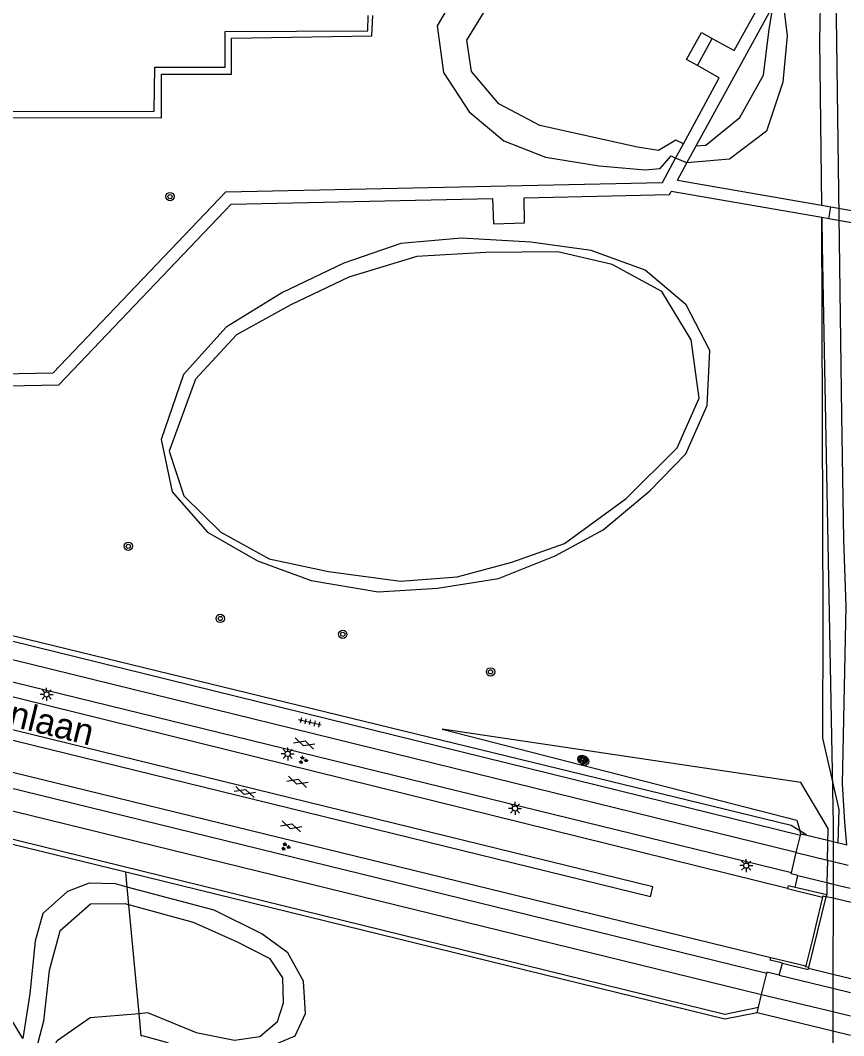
# Model space of a CAD drawing. Extents: x 125000 to 129004, y 397500 to 399008.
# Drawn here: x 127144.7 to 127223.8, y 398143.1 to 398240.6 of the extents above; entities that cross this region are included whole.
import ezdxf

# ---------------------------------------------------------------- set-up
doc = ezdxf.new("R2010")
doc.units = 0
for name, color, linetype in [('gg-afsc-faunaraster', 7, 'Continuous'), ('gg-afsc-lijn draadraster', 7, 'Continuous'), ('gg-afsc-lijn faunaraster', 7, 'Continuous'), ('gg-afsc-muur', 7, 'Continuous'), ('gg-anno-openbare ruimte label', 7, 'Continuous'), ('gg-knt-BGT kruinlijn', 7, 'Continuous'), ('gg-knt-bovenkant onderkant talud', 7, 'Continuous'), ('gg-knt-verharding', 7, 'Continuous'), ('gg-knt-verharding niveau 01', 7, 'Continuous'), ('gg-kntw-bovenkant insteek waterloop', 7, 'Continuous'), ('gg-kntw-waterlijn', 7, 'Continuous'), ('gg-kwrk-kunstwerk niveau 01', 7, 'Continuous'), ('gt-grn-groengrens', 7, 'Continuous'), ('gt-symb-boom', 7, 'Continuous'), ('gt-symb-gesloten verharding', 7, 'Continuous'), ('gt-symb-groenvak', 7, 'Continuous'), ('gt-symb-lichtmast', 7, 'Continuous'), ('gt-symb-tegel verharding', 7, 'Continuous'), ('gx-grn-maaiveld', 7, 'Continuous')]:
    doc.layers.add(name, color=color, linetype=linetype)

# ---------------------------------------------------------------- blocks, each defined once
blk = doc.blocks.new('gt0-LMAST')
at = {"layer": 'gt-symb-lichtmast'}
for p, q in [((-0.182, 0.173), (-0.447, 0.438)), ((-0.005, 0.246), (-0.005, 0.621)), ((0.172, 0.173), (0.437, 0.438)), ((-0.255, -0.004), (-0.63, -0.004)), ((-0.182, -0.181), (-0.447, -0.446)), ((-0.005, -0.254), (-0.005, -0.629)), ((0.437, -0.446), (0.172, -0.181)), ((0.245, -0.004), (0.62, -0.004))]:
    blk.add_line(p, q, dxfattribs=at)
blk.add_circle((-0.005, -0.004), 0.25, dxfattribs=at)
blk = doc.blocks.new('gt0-BOOM')
at = {"layer": 'gt-symb-boom'}
for radius in [0.4, 0.2]:
    blk.add_circle((0, 0), radius, dxfattribs=at)
blk = doc.blocks.new('gt0-TEG1')
at = {"layer": 'gt-symb-tegel verharding'}
for p, q in [((-1.125, 0), (1.125, 0)), ((-0.9, -0.25), (-0.9, 0.25)), ((-0.45, -0.25), (-0.45, 0.25)), ((0, -0.25), (0, 0.25)), ((0.45, -0.25), (0.45, 0.25)), ((0.9, -0.25), (0.9, 0.25))]:
    blk.add_line(p, q, dxfattribs=at)
blk = doc.blocks.new('gt0-GRVAK')
at = {"layer": 'gt-symb-groenvak'}
for p, q in [((-0.11, 0.189), (-0.228, 0.24)), ((-0.182, 0.153), (0.088, 0.153)), ((-0.091, 0.211), (-0.156, 0.322)), ((-0.047, 0.214), (-0.047, 0.393)), ((-0.004, 0.211), (0.061, 0.322)), ((0.015, 0.189), (0.133, 0.24)), ((0.262, -0.052), (0.197, 0.059)), ((0.305, -0.049), (0.305, 0.13)), ((0.349, -0.052), (0.414, 0.059)), ((-0.245, -0.228), (-0.363, -0.177)), ((-0.318, -0.264), (-0.047, -0.264)), ((-0.226, -0.206), (-0.291, -0.095)), ((-0.183, -0.203), (-0.183, -0.024)), ((-0.139, -0.206), (-0.074, -0.095)), ((-0.12, -0.228), (-0.002, -0.177)), ((0.243, -0.074), (0.125, -0.023)), ((0.17, -0.11), (0.441, -0.11)), ((0.368, -0.074), (0.486, -0.023))]:
    blk.add_line(p, q, dxfattribs=at)
blk = doc.blocks.new('gt0-GESVH1')
at = {"layer": 'gt-symb-gesloten verharding'}
for p, q in [((-0.992, -0.261), (0.008, 0.239)), ((0.008, -0.261), (-0.992, 0.239)), ((0.008, 0.239), (1.008, -0.261)), ((1.008, 0.239), (0.008, -0.261))]:
    blk.add_line(p, q, dxfattribs=at)

msp = doc.modelspace()

# ---------------------------------------------------------------- linework, layer by layer
at = {"layer": 'gg-afsc-faunaraster'}
msp.add_line((127154.803, 398158.773), (127110.071, 398169.749), dxfattribs=at)
for points in [[(127049.657, 398241.152), (127049.587, 398231.854), (127157.514, 398231.891), (127157.59, 398236.126), (127164.345, 398236.123), (127164.353, 398239.553), (127178.05, 398239.612), (127178.101, 398241.089)], [(127106.779, 398190.544), (127218.743, 398163.301), (127219.574, 398162.787)], [(127215.471, 398145.277), (127212.36, 398144.65), (127154.803, 398158.773)]]:
    msp.add_lwpolyline(points, dxfattribs=at)
at = {"layer": 'gg-afsc-lijn draadraster'}
msp.add_lwpolyline([(127223.272, 398161.571), (127223.37, 398164.809), (127221.81, 398171.661), (127221.835, 398183.005), (127221.687, 398221.662)], dxfattribs=at)
at = {"layer": 'gg-afsc-lijn faunaraster'}
for p, q in [((127154.935, 398157.354), (127154.803, 398158.773)), ((127155.095, 398155.645), (127154.935, 398157.354)), ((127156.068, 398145.218), (127155.095, 398155.645)), ((127156.27, 398143.052), (127156.068, 398145.218))]:
    msp.add_line(p, q, dxfattribs=at)
msp.add_lwpolyline([(127219.574, 398162.787), (127220.156, 398162.428), (127220.133, 398162.331)], dxfattribs=at)
at = {"layer": 'gg-afsc-muur'}
for p, q in [((127222.164, 398156.601), (127219.143, 398157.308)), ((127220.435, 398149.612), (127222.122, 398156.428)), ((127222.122, 398156.428), (127222.164, 398156.601))]:
    msp.add_line(p, q, dxfattribs=at)
msp.add_lwpolyline([(127217.913, 398150.039), (127220.393, 398149.437), (127220.421, 398149.553)], dxfattribs=at)
at = {"layer": 'gg-knt-BGT kruinlijn'}
for p, q in [((127217.844, 398243.518), (127218.355, 398239.113)), ((127218.355, 398239.113), (127217.961, 398234.665)), ((127217.961, 398234.665), (127216.369, 398229.963)), ((127216.369, 398229.963), (127212.833, 398227.258)), ((127212.833, 398227.258), (127208.724, 398226.926))]:
    msp.add_line(p, q, dxfattribs=at)
for points in [[(127200.504, 398302.105), (127199.521, 398298.719), (127196.347, 398295.838), (127194.082, 398291.22), (127192.728, 398286.428), (127193.156, 398282.098), (127194.524, 398277.392), (127196.762, 398272.783), (127200.796, 398265.651), (127201.166, 398260.562), (127200.063, 398256.174), (127197.666, 398252.129), (127186.583, 398243.278), (127184.721, 398240.086), (127185.336, 398235.591), (127187.814, 398231.817), (127191.118, 398229.033), (127195.142, 398227.474), (127200.289, 398226.619), (127204.728, 398226.255), (127206.165, 398226.388), (127207.222, 398227.587), (127207.633, 398227.363)], [(127154.935, 398157.354), (127153.793, 398157.66), (127151.28, 398157.716), (127149.181, 398156.936), (127146.821, 398154.796), (127146.073, 398152.157), (127145.584, 398147.109), (127144.908, 398142.818)], [(127156.27, 398143.052), (127156.355, 398143.077), (127158.59, 398142.475), (127160.405, 398141.777), (127165.643, 398141.373), (127168.585, 398141.99), (127171.062, 398143.051), (127172.067, 398145.211), (127171.891, 398148.324), (127170.354, 398151.035), (127167.855, 398152.867), (127163.285, 398155.121), (127154.935, 398157.354)]]:
    msp.add_lwpolyline(points, dxfattribs=at)
at = {"layer": 'gg-knt-bovenkant onderkant talud'}
for p, q in [((127219.667, 398162.444), (127219.574, 398162.787)), ((127222.245, 398159.948), (127222.193, 398157.78)), ((127222.193, 398157.78), (127222.164, 398156.601))]:
    msp.add_line(p, q, dxfattribs=at)
for points in [[(127208.391, 398228.757), (127207.655, 398229.096), (127205.987, 398228.105), (127203.989, 398228.413), (127194.581, 398230.502), (127190.66, 398232.603), (127188.013, 398235.696), (127187.585, 398238.706), (127189.732, 398242.195), (127197.772, 398249.042), (127200.566, 398251.682), (127202.477, 398255.214), (127203.636, 398259.949), (127202.976, 398265.184), (127197.339, 398277.632), (127195.84, 398281.147), (127195.501, 398285.715), (127196.528, 398290.982), (127198.761, 398295.281), (127201.208, 398297.629), (127202.314, 398302.152)], [(127209.614, 398228.544), (127210.537, 398228.628), (127213.805, 398231.269), (127216.093, 398235.349), (127216.652, 398239.768), (127217.034, 398242.044)], [(127222.245, 398159.948), (127222.319, 398162.992), (127219.674, 398167.38), (127185.208, 398172.534), (127219.311, 398163.765), (127219.574, 398162.787)], [(127155.095, 398155.645), (127154.733, 398155.744), (127151.395, 398155.715), (127148.453, 398153.114), (127147.432, 398149.325), (127146.894, 398144.463), (127145.983, 398141.039)], [(127156.068, 398145.218), (127156.882, 398145.289), (127161.558, 398143.39), (127165.249, 398142.644), (127167.666, 398143.003), (127169.361, 398144.436), (127169.943, 398146.234), (127169.886, 398148.636), (127168.659, 398150.47), (127165.523, 398152.056), (127161.287, 398153.954), (127155.095, 398155.645)], [(127146.875, 398139.583), (127148.2, 398142.627), (127151.364, 398144.807), (127156.068, 398145.218)]]:
    msp.add_lwpolyline(points, dxfattribs=at)
at = {"layer": 'gg-knt-verharding'}
for p, q in [((127207.813, 398225.269), (127208.724, 398226.926)), ((127207.813, 398225.269), (127221.673, 398222.851)), ((127221.687, 398221.662), (127207.212, 398224.175)), ((127221.673, 398222.851), (127222.573, 398222.694)), ((127222.382, 398221.542), (127221.687, 398221.662)), ((127218.77, 398158.718), (127110.824, 398185.122)), ((127205.448, 398157.382), (127117.888, 398178.836)), ((127205.225, 398156.422), (127117.63, 398177.863)), ((127121.063, 398173.943), (127216.783, 398150.6)), ((127109.026, 398173.215), (127215.903, 398147.043)), ((127205.225, 398156.422), (127205.448, 398157.382)), ((127144.908, 398142.818), (127137.882, 398154.406))]:
    msp.add_line(p, q, dxfattribs=at)
for points in [[(127137.849, 398206.544), (127147.806, 398206.738), (127164.412, 398224.131), (127206.368, 398225.037), (127207.633, 398227.363)], [(127138.386, 398205.392), (127148.345, 398205.598), (127164.924, 398222.961), (127190.051, 398223.505), (127190.153, 398221.076), (127193.12, 398221.153), (127193.075, 398223.552), (127207.058, 398223.895), (127207.212, 398224.175)], [(127219.241, 398160.674), (127116.78, 398185.854), (127019.961, 398209.542)], [(127106.867, 398190.064), (127117.636, 398187.429), (127219.643, 398162.345)], [(127218.403, 398157.202), (127121.925, 398181.037), (127110.722, 398184.664)], [(127108.541, 398175.529), (127110.728, 398174.966), (127216.401, 398149.09)]]:
    msp.add_lwpolyline(points, dxfattribs=at)
at = {"layer": 'gg-knt-verharding niveau 01'}
for p, q in [((127219.241, 398160.674), (127222.245, 398159.948)), ((127222.245, 398159.948), (127222.787, 398159.817)), ((127222.787, 398159.817), (127224.246, 398159.464)), ((127219.408, 398158.454), (127222.193, 398157.78)), ((127222.193, 398157.78), (127222.784, 398157.637)), ((127222.784, 398157.637), (127224.43, 398157.238)), ((127217.599, 398148.892), (127222.769, 398147.634)), ((127222.769, 398147.634), (127224.47, 398147.22)), ((127215.903, 398147.043), (127222.765, 398145.385)), ((127222.765, 398145.385), (127224.458, 398144.976))]:
    msp.add_line(p, q, dxfattribs=at)
at = {"layer": 'gg-kntw-bovenkant insteek waterloop'}
for p, q in [((127222.79, 398161.688), (127222.787, 398159.817)), ((127222.787, 398159.817), (127222.784, 398157.637)), ((127222.784, 398157.637), (127222.782, 398156.269)), ((127222.782, 398156.269), (127222.771, 398148.981)), ((127222.771, 398148.981), (127222.769, 398147.634)), ((127222.769, 398147.634), (127222.765, 398145.385)), ((127222.765, 398145.385), (127222.762, 398143.503)), ((127222.762, 398143.503), (127222.757, 398139.883))]:
    msp.add_line(p, q, dxfattribs=at)
for points in [[(127221.687, 398221.662), (127221.718, 398218.993), (127222.793, 398163.399), (127222.79, 398161.688)], [(127158.18, 398200.33), (127159.261, 398195.324), (127162.646, 398191.453), (127167.453, 398188.677), (127172.605, 398186.794), (127179.055, 398185.715), (127184.769, 398186.064), (127190.62, 398187.005), (127196.069, 398189.183), (127200.685, 398191.651), (127205.161, 398195.416), (127208.634, 398198.965), (127210.678, 398203.615), (127210.928, 398208.91), (127208.651, 398213.291), (127204.733, 398216.608), (127199.528, 398218.502), (127193.713, 398219.291), (127187.051, 398219.698), (127181.244, 398219.157), (127175.766, 398217.289), (127169.871, 398214.479), (127164.43, 398211.126), (127160.343, 398206.587), (127158.18, 398200.33)]]:
    msp.add_lwpolyline(points, dxfattribs=at)
at = {"layer": 'gg-kntw-waterlijn'}
msp.add_lwpolyline([(127158.955, 398199.238), (127160.375, 398194.924), (127163.935, 398191.45), (127168.576, 398188.879), (127174.275, 398187.679), (127181.214, 398186.726), (127186.646, 398187.147), (127191.908, 398188.566), (127196.965, 398190.365), (127202.893, 398194.69), (127207.799, 398199.545), (127209.916, 398204.303), (127209.135, 398209.904), (127206.304, 398214.57), (127201.55, 398217.161), (127196.331, 398218.36), (127189.39, 398218.317), (127182.783, 398217.937), (127176.248, 398215.932), (127170.665, 398213.285), (127165.441, 398210.383), (127161.496, 398206.151), (127158.955, 398199.238)], dxfattribs=at)
at = {"layer": 'gg-kwrk-kunstwerk niveau 01'}
for p, q in [((127209.614, 398228.544), (127217.034, 398242.044)), ((127209.745, 398236.266), (127211.16, 398238.87)), ((127207.633, 398227.363), (127208.391, 398228.757)), ((127208.724, 398226.926), (127209.614, 398228.544)), ((127208.724, 398226.926), (127207.633, 398227.363)), ((127222.382, 398221.542), (127222.573, 398222.694)), ((127222.573, 398222.694), (127247.205, 398218.287)), ((127247.015, 398217.127), (127222.382, 398221.542)), ((127219.241, 398160.674), (127219.643, 398162.345)), ((127219.667, 398162.444), (127219.643, 398162.345)), ((127220.133, 398162.331), (127219.667, 398162.444)), ((127222.29, 398161.809), (127220.133, 398162.331)), ((127222.79, 398161.688), (127222.29, 398161.809)), ((127224.088, 398161.374), (127222.79, 398161.688)), ((127218.77, 398158.718), (127219.241, 398160.674)), ((127219.143, 398157.308), (127219.408, 398158.454)), ((127218.403, 398157.202), (127221.778, 398156.374)), ((127221.778, 398156.374), (127221.086, 398153.55)), ((127222.782, 398156.269), (127222.122, 398156.428)), ((127224.517, 398155.852), (127222.782, 398156.269)), ((127221.086, 398153.55), (127220.852, 398152.597)), ((127220.852, 398152.597), (127220.165, 398149.795)), ((127216.783, 398150.6), (127220.165, 398149.795)), ((127217.599, 398148.892), (127217.913, 398150.039)), ((127220.421, 398149.553), (127220.435, 398149.612)), ((127220.421, 398149.553), (127222.771, 398148.981)), ((127215.903, 398147.043), (127216.401, 398149.09)), ((127222.771, 398148.981), (127224.478, 398148.566)), ((127215.6, 398145.806), (127215.903, 398147.043)), ((127215.471, 398145.277), (127215.6, 398145.806)), ((127222.762, 398143.503), (127215.471, 398145.277)), ((127224.448, 398143.094), (127222.762, 398143.503))]:
    msp.add_line(p, q, dxfattribs=at)
for points in [[(127211.16, 398238.87), (127213.266, 398237.721), (127216.601, 398243.729)], [(127209.745, 398236.266), (127208.681, 398236.84), (127210.123, 398239.439), (127211.16, 398238.87)], [(127208.391, 398228.757), (127211.837, 398235.091), (127209.745, 398236.266)], [(127219.408, 398158.454), (127218.745, 398158.614), (127218.77, 398158.718)], [(127219.143, 398157.308), (127218.474, 398157.465), (127218.403, 398157.202)], [(127221.778, 398156.374), (127221.805, 398156.5), (127222.122, 398156.428)], [(127217.913, 398150.039), (127216.719, 398150.329), (127216.783, 398150.6)], [(127220.435, 398149.612), (127220.138, 398149.684), (127220.165, 398149.795)], [(127217.599, 398148.892), (127216.425, 398149.178), (127216.401, 398149.09)]]:
    msp.add_lwpolyline(points, dxfattribs=at)
at = {"layer": 'gt-grn-groengrens'}
for points in [[(127042.222, 398240.664), (127049.21, 398240.664), (127049.027, 398231.338), (127158.236, 398231.234), (127158.24, 398235.446), (127164.968, 398235.44), (127164.971, 398238.887), (127178.453, 398239.126), (127178.541, 398241.089)], [(127109.906, 398170.297), (127212.371, 398145.155), (127215.6, 398145.806)]]:
    msp.add_lwpolyline(points, dxfattribs=at)
at = {"layer": 'gx-grn-maaiveld'}
for points in [[(127224.088, 398161.374), (127223.905, 398163.595), (127223.697, 398167.254), (127224.037, 398184.349), (127223.806, 398190.711), (127223.63, 398202.687), (127223.022, 398248.13), (127224.192, 398253.838), (127227.541, 398257.417), (127236.152, 398271.226), (127254.496, 398286.028), (127264.779, 398292.24), (127270.46, 398300.332), (127266.91, 398329.481), (127263.771, 398352.698), (127261.42, 398379.131), (127250.596, 398397.969), (127241.224, 398404.983), (127235.402, 398409.521), (127233.398, 398411.492), (127232.783, 398416.106), (127230.644, 398451.008), (127231.09, 398451.924)], [(127222.244, 398254.061), (127221.681, 398248.947), (127221.489, 398238.677), (127221.673, 398222.851)]]:
    msp.add_lwpolyline(points, dxfattribs=at)

# ---------------------------------------------------------------- block references
at = {"layer": 'gt-symb-boom'}
for p in [(127159.047, 398223.677), (127155.037, 398190.088), (127163.875, 398183.15), (127175.651, 398181.628), (127189.853, 398178.022), (127198.647, 398169.629), (127198.771, 398169.57), (127198.901, 398169.426)]:
    msp.add_blockref('gt0-BOOM', p, dxfattribs=at)
at = {"layer": 'gt-symb-gesloten verharding'}
for p, rotation in [((127171.947, 398171.162), -17.330108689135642), ((127171.294, 398167.478), -17.33010868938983), ((127166.236, 398166.501), -17.330108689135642), ((127170.687, 398163.195), -17.330108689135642)]:
    msp.add_blockref('gt0-GESVH1', p, dxfattribs=dict(at, rotation=rotation))
at = {"layer": 'gt-symb-groenvak'}
for p in [(127171.827, 398169.548), (127170.147, 398161.233)]:
    msp.add_blockref('gt0-GRVAK', p, dxfattribs=at)
at = {"layer": 'gt-symb-lichtmast'}
for p in [(127147.187, 398175.855), (127170.359, 398170.152), (127192.215, 398164.905), (127214.436, 398159.416)]:
    msp.add_blockref('gt0-LMAST', p, dxfattribs=at)
at = {"layer": 'gt-symb-tegel verharding', "rotation": 166.70041567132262}
msp.add_blockref('gt0-TEG1', (127172.489, 398173.169), dxfattribs=at)

# ---------------------------------------------------------------- texts
at = {"layer": 'gg-anno-openbare ruimte label'}
msp.add_text('Koolhovenlaan', height=2.5, rotation=346.2, dxfattribs=at).set_placement((127129.872, 398176.207))

doc.saveas('drawing.dxf')
